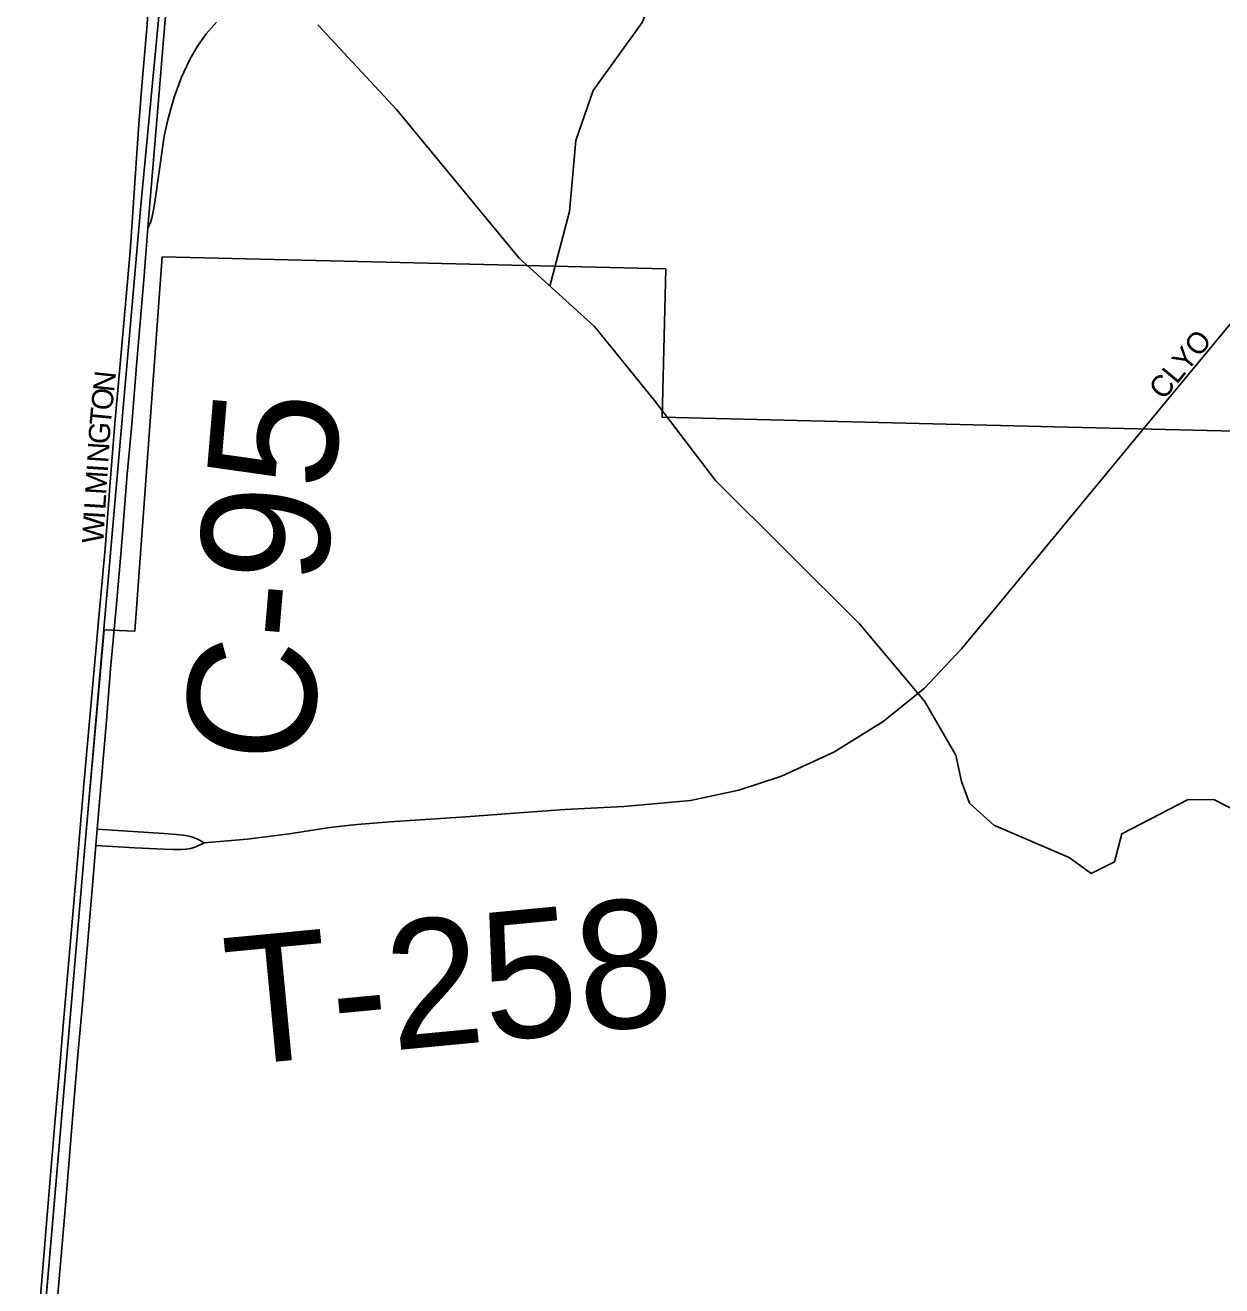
# Model space of a CAD drawing. Extents: x 1410790 to 1770854, y 448063 to 770588.
# Drawn here: x 1514996 to 1517804, y 603957 to 606914 of the extents above; entities that cross this region are included whole.
import ezdxf

# ---------------------------------------------------------------- set-up
doc = ezdxf.new("R2010")
doc.units = 0
for name, color, linetype in [('GM_X_Adjacent_County', 7, 'Continuous'), ('GM_X_City_Street', 7, 'Continuous'), ('GM_X_City_Street_Text', 7, 'Continuous'), ('GM_X_Corporation', 7, 'Continuous'), ('GM_X_County', 7, 'Continuous'), ('GM_X_County_Road', 7, 'Continuous'), ('GM_X_County_Road_Text', 7, 'Continuous'), ('GM_X_Interchange_Ramps', 7, 'Continuous'), ('GM_X_Minor_River', 7, 'Continuous'), ('GM_X_Township', 7, 'Continuous'), ('GM_X_Township_Road', 7, 'Continuous'), ('GM_X_Township_Road_Text', 7, 'Continuous')]:
    doc.layers.add(name, color=color, linetype=linetype)

msp = doc.modelspace()

# ---------------------------------------------------------------- linework, layer by layer
at = {"layer": 'GM_X_Adjacent_County'}
msp.add_lwpolyline([(1516461.1, 620230.1), (1516373.4, 619132.2), (1516259.6, 617762.4), (1516179.6, 616799.3), (1516178.5, 616785.8), (1516097.7, 615813.6), (1515954.1, 614086), (1515919.3, 613667.1), (1515731.8, 611411.8), (1515651.7, 611077.8), (1515518.3, 609565), (1515445.2, 608706.8), (1515408.7, 608098.4), (1515389.4, 607781.4), (1515371.9, 607595.9), (1515366.2, 607536), (1515338.7, 607244), (1515313.5, 606977), (1515267.7, 606491.6), (1515138.6, 605013.3), (1515011.7, 603538)], dxfattribs=at)
at = {"layer": 'GM_X_City_Street'}
for points in [[(1515184.1, 605686.9), (1515184.1, 605686.9), (1515195.3, 605842.7), (1515206.9, 605979.8), (1515218.2, 606110.3), (1515242.5, 606383.5), (1515261.9, 606671.6), (1515270.5, 606781.4), (1515282.3, 606915.9), (1515285.9, 606969.3), (1515286.6, 606979.9), (1515290.9, 607035), (1515302.6, 607166.4), (1515314.3, 607293.6), (1515330.4, 607470.2), (1515340.6, 607590.3), (1515343.4, 607623.9), (1515358.1, 607797.2), (1515366.5, 607898.6), (1515381.1, 608073.4)], [(1515284.2, 606438.2), (1515286.5, 606468.1), (1515305.8, 606700.2), (1515321.3, 606890), (1515328.7, 606972.8)], [(1517616.1, 605962), (1517834.7, 606226.3), (1518069.3, 606510), (1518125.8, 606584.8), (1518171.8, 606657.6), (1518214.2, 606739.2), (1518249, 606822.9), (1518259.8, 606856)], [(1515279.6, 606379), (1515284.2, 606438.2)]]:
    msp.add_lwpolyline(points, dxfattribs=at)
at = {"layer": 'GM_X_Corporation'}
msp.add_lwpolyline([(1518270.4, 607164.1), (1518193.2, 605953.5), (1517411.3, 605972.6), (1516491, 605995.1), (1516499.4, 606342.8), (1515317.9, 606371.3), (1515253.9, 605493.3), (1515181.9, 605496), (1515138.6, 605013.3), (1515066.2, 604167.4), (1514899.6, 602242.1)], dxfattribs=at)
at = {"layer": 'GM_X_County'}
msp.add_lwpolyline([(1516461.1, 620230.1), (1516373.4, 619132.2), (1516259.6, 617762.4), (1516179.6, 616799.3), (1516178.5, 616785.8), (1516097.7, 615813.6), (1515954.1, 614086), (1515919.3, 613667.1), (1515731.8, 611411.8), (1515651.7, 611077.8), (1515518.3, 609565), (1515445.2, 608706.8), (1515408.7, 608098.4), (1515389.4, 607781.4), (1515371.9, 607595.9), (1515366.2, 607536), (1515338.7, 607244), (1515313.5, 606977), (1515267.7, 606491.6), (1515138.6, 605013.3), (1515011.7, 603538)], dxfattribs=at)
at = {"layer": 'GM_X_County_Road'}
for points in [[(1515275.2, 606326.7), (1515279.6, 606379)], [(1515221.3, 605682.5), (1515235.8, 605861), (1515245.4, 605968.8), (1515258.3, 606125.6), (1515275.2, 606326.7)], [(1515125.3, 605031.3), (1515125.3, 605031.3), (1515133.9, 605133.2), (1515155.4, 605378.3), (1515162.3, 605446.9), (1515167.5, 605508.3), (1515172.2, 605559.6), (1515184.1, 605686.9)], [(1515165.5, 605028.5), (1515186.7, 605283.3), (1515196.6, 605404.2), (1515209.4, 605548), (1515221.3, 605682.5)], [(1514868.1, 601790.4), (1514864.9, 601838.8), (1514863.5, 601874.1), (1514863.7, 601916.9), (1514865.6, 601962.9), (1514872.8, 602064.5), (1514884.5, 602205.1), (1514886.5, 602228.4), (1514887, 602234.1), (1514889.4, 602261.9), (1514934.7, 602796.7), (1514948.1, 602953.6), (1514967, 603175.7), (1514980.1, 603323.6), (1514997.7, 603525.9), (1515005.5, 603616.8), (1515025.9, 603855.3), (1515047.1, 604113.6), (1515065.7, 604339.1), (1515076.4, 604463.3), (1515084.7, 604558.1), (1515110.4, 604855.4), (1515121.8, 604992.9), (1515125.3, 605031.3)], [(1515161.9, 604990), (1515165.5, 605028.4), (1515165.5, 605028.5)], [(1515037.5, 603522.4), (1515066.9, 603865.1), (1515089.8, 604136.4), (1515109.7, 604378.2), (1515120.1, 604499.2), (1515131.5, 604626.5), (1515161.9, 604990)]]:
    msp.add_lwpolyline(points, dxfattribs=at)
at = {"layer": 'GM_X_Interchange_Ramps'}
msp.add_lwpolyline([(1515284.2, 606438.2), (1515290.4, 606451.4), (1515293.6, 606461.8), (1515297.7, 606481), (1515300.3, 606499.6), (1515322.7, 606654.5), (1515330.7, 606692.5), (1515345.2, 606742.9), (1515363.1, 606792.2), (1515382.4, 606833.9), (1515400.3, 606865.2), (1515421.3, 606894.5), (1515445.2, 606921.6)], dxfattribs=at)
at = {"layer": 'GM_X_Minor_River'}
for points in [[(1516227.6, 606302.3), (1516273.4, 606477.5), (1516288.6, 606643.7), (1516328.9, 606761.1), (1516444.1, 606921), (1516514.5, 607089.7)], [(1517844.8, 605067.7), (1517787.3, 605097), (1517725.2, 605098.3), (1517569.4, 605017.5), (1517552.2, 604951.7), (1517497.6, 604924.8), (1517446.2, 604962), (1517269.4, 605038.1), (1517212.3, 605089.5), (1517193.2, 605140), (1517180.4, 605202.4), (1517106.7, 605328.4), (1516953.9, 605510.2), (1516615.9, 605846.4), (1516473.2, 606034), (1516332.3, 606207.5), (1516155.1, 606367.8), (1515867.4, 606717), (1515682.9, 606915.5)]]:
    msp.add_lwpolyline(points, dxfattribs=at)
at = {"layer": 'GM_X_Township'}
msp.add_lwpolyline([(1515011.7, 603538), (1515138.6, 605013.3), (1515267.7, 606491.6), (1515313.5, 606977), (1515338.7, 607244), (1515366.2, 607536), (1515371.9, 607595.9), (1515389.4, 607781.4), (1515408.7, 608098.4), (1515445.2, 608706.8), (1515518.3, 609565), (1515651.7, 611077.8), (1515731.8, 611411.8)], dxfattribs=at)
at = {"layer": 'GM_X_Township_Road'}
for points in [[(1515161.9, 604990), (1515253.4, 604984.7), (1515322.6, 604981.4), (1515343.6, 604980.5), (1515363, 604981.1), (1515373.7, 604981.6), (1515384.3, 604983), (1515392.8, 604985.2), (1515401.4, 604989), (1515416.1, 604996.5), (1515517.4, 605005), (1515615.4, 605017.5), (1515710.9, 605032.4), (1515759.4, 605038.2), (1515775.3, 605039.7), (1515851.9, 605045.9), (1516029.9, 605057.3), (1516155, 605066.6), (1516262.6, 605074.2), (1516400.9, 605081.8), (1516557.8, 605095.3), (1516670.6, 605119.7), (1516770.7, 605152.4), (1516894.1, 605208.9), (1517009.6, 605280.8), (1517106.7, 605359.1), (1517193.6, 605451.1), (1517275, 605549.5), (1517616.1, 605962)], [(1515165.5, 605028.5), (1515237.1, 605023.5), (1515322.3, 605017.9), (1515351.5, 605016.2), (1515372.9, 605013.5), (1515383.6, 605011.1), (1515391.1, 605008.9), (1515399, 605005.8), (1515403.8, 605003.4), (1515416.1, 604996.5)]]:
    msp.add_lwpolyline(points, dxfattribs=at)

# ---------------------------------------------------------------- texts
at = {"layer": 'GM_X_City_Street_Text'}
for s, rotation, p in [('CLYO', 50.3885, (1517667.4, 606033.2)), ('N', 83.8915, (1515204.7, 606052.6)), ('O', 83.9349, (1515200.1, 606008.9)), ('T', 84.6374, (1515196.8, 605974)), ('G', 86.1619, (1515193.9, 605930.5)), ('N', 86.4123, (1515191.2, 605886.6)), ('M', 86.4078, (1515186.5, 605812)), ('I', 86.4149, (1515189.8, 605864.6)), ('L', 86.4127, (1515184.3, 605776.8)), ('I', 86.4149, (1515182.9, 605754.9)), ('W', 86.4079, (1515179.3, 605697.8))]:
    msp.add_text(s, height=50, rotation=rotation, dxfattribs=at).set_placement(p)
at = {"layer": 'GM_X_County_Road_Text'}
msp.add_text('C-95', height=300, rotation=85.1671, dxfattribs=at).set_placement((1515665.3, 605176.2))
at = {"layer": 'GM_X_Township_Road_Text'}
msp.add_text('T-258', height=300, rotation=5.4591, dxfattribs=at).set_placement((1515481.5, 604473.1))

doc.saveas('drawing.dxf')
